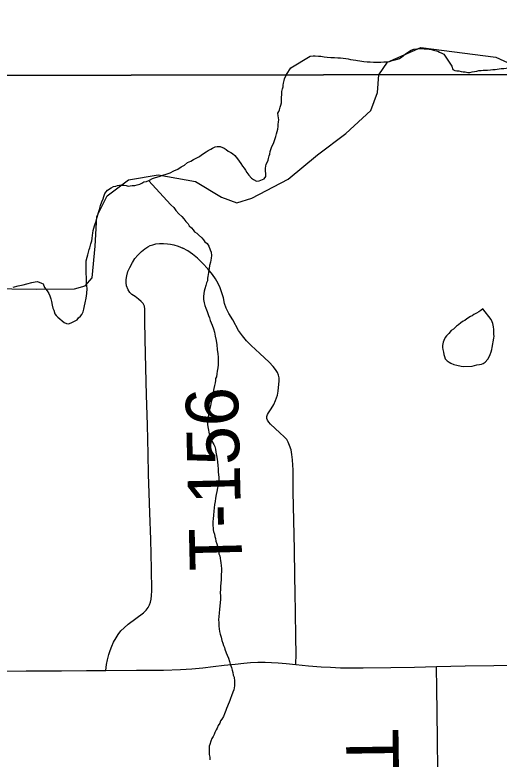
# Model space of a CAD drawing. Extents: x 103424 to 290657, y 38711 to 110967.
# Drawn here: x 214247.2385 to 214247.5005, y 40210.9631 to 40211.3656 of the extents above; entities that cross this region are included whole.
import ezdxf

# ---------------------------------------------------------------- set-up
doc = ezdxf.new("R2010")
doc.units = 0
for name, color, linetype in [('GM_X_Corporation', 7, 'Continuous'), ('GM_X_County_Road', 7, 'Continuous'), ('GM_X_Major_River', 7, 'Continuous'), ('GM_X_Minor_Lake', 7, 'Continuous'), ('GM_X_Minor_River', 7, 'Continuous'), ('GM_X_Rail_Line', 7, 'Continuous'), ('GM_X_Township_Road', 7, 'Continuous'), ('GM_X_Township_Road_Text', 7, 'Continuous')]:
    doc.layers.add(name, color=color, linetype=linetype)

msp = doc.modelspace()

# ---------------------------------------------------------------- linework, layer by layer
at = {"layer": 'GM_X_Corporation'}
for points in [[(214246.35258, 40213.74302), (214246.35258, 40211.331), (214246.78109, 40211.33216), (214247.71766, 40211.33377), (214247.71936, 40211.33382), (214247.88323, 40211.33902), (214247.87822, 40211.62385), (214247.87791, 40211.72741), (214247.87762, 40211.75884), (214247.87693, 40211.79215), (214247.87707, 40211.81744), (214247.87749, 40211.84259), (214247.87762, 40211.89386), (214247.8779, 40211.92772), (214247.87909, 40212.0834), (214247.87911, 40212.13341), (214247.87897, 40212.2073), (214247.87885, 40212.24843), (214247.87885, 40212.29995), (214247.87872, 40212.3467), (214247.8786, 40212.43068), (214247.8786, 40212.48134), (214247.8786, 40212.61086), (214247.87884, 40212.72545)], [(214247.88879, 40210.60782), (214247.88541, 40210.97189), (214247.88429, 40211.07504), (214247.88413, 40211.07857), (214247.88412, 40211.09067), (214247.88357, 40211.10072), (214247.88307, 40211.14987), (214247.88333, 40211.15714), (214247.88339, 40211.16225), (214247.88347, 40211.16997), (214247.88347, 40211.21689), (214247.88373, 40211.26395), (214247.88347, 40211.30242), (214247.88323, 40211.33902), (214247.71936, 40211.33382), (214247.71766, 40211.33377), (214246.78109, 40211.33216), (214246.35258, 40211.331), (214246.35258, 40208.71735)]]:
    msp.add_lwpolyline(points, dxfattribs=at)
at = {"layer": 'GM_X_County_Road'}
msp.add_lwpolyline([(214247.21966, 40211.01067), (214247.24459, 40211.01079), (214247.2637, 40211.01084), (214247.27727, 40211.01093), (214247.28777, 40211.011), (214247.30434, 40211.01117), (214247.31883, 40211.01126), (214247.32813, 40211.01161), (214247.33432, 40211.01199), (214247.34012, 40211.01247), (214247.34578, 40211.01312), (214247.35174, 40211.01381), (214247.35772, 40211.01451), (214247.36231, 40211.01493), (214247.36603, 40211.01524), (214247.36992, 40211.01546), (214247.37386, 40211.0155), (214247.37741, 40211.01537), (214247.38091, 40211.01515), (214247.3852, 40211.0148), (214247.39047, 40211.01433), (214247.39735, 40211.0136), (214247.40418, 40211.01299), (214247.40929, 40211.01273), (214247.41457, 40211.01252), (214247.42067, 40211.01243), (214247.4269, 40211.01247), (214247.44187, 40211.01264), (214247.45472, 40211.01286), (214247.4665, 40211.01318), (214247.48204, 40211.01348), (214247.49757, 40211.01378), (214247.5131, 40211.01409)], dxfattribs=at)
at = {"layer": 'GM_X_Major_River'}
for points in [[(214247.38771, 40211.33702), (214247.39818, 40211.34325), (214247.39989, 40211.34346), (214247.40103, 40211.34347), (214247.40274, 40211.3433), (214247.40407, 40211.34331), (214247.40579, 40211.34295), (214247.4075, 40211.34278), (214247.4094, 40211.34261), (214247.41149, 40211.34263), (214247.4132, 40211.34245), (214247.41473, 40211.34228), (214247.41606, 40211.3421), (214247.41758, 40211.34193), (214247.41872, 40211.34175), (214247.42006, 40211.34138), (214247.42158, 40211.34121), (214247.42291, 40211.34103), (214247.42386, 40211.34085), (214247.4252, 40211.34067), (214247.42615, 40211.34049), (214247.42729, 40211.34031), (214247.42901, 40211.34014), (214247.43072, 40211.34016), (214247.43243, 40211.33998), (214247.43452, 40211.34001), (214247.43642, 40211.34002), (214247.43813, 40211.34023), (214247.43984, 40211.34025), (214247.44116, 40211.34045), (214247.44268, 40211.34085), (214247.4442, 40211.34124), (214247.44552, 40211.34164), (214247.44666, 40211.34203), (214247.4476, 40211.3428), (214247.44854, 40211.34338), (214247.44986, 40211.34453), (214247.45137, 40211.34569), (214247.45288, 40211.34646), (214247.45439, 40211.34705), (214247.45591, 40211.34725), (214247.45743, 40211.34746), (214247.45876, 40211.34747), (214247.4599, 40211.34729), (214247.46123, 40211.34731), (214247.46256, 40211.34713), (214247.46389, 40211.34695), (214247.46504, 40211.34658), (214247.46733, 40211.34604), (214247.46828, 40211.34548), (214247.46943, 40211.34492), (214247.47058, 40211.34436), (214247.47484, 40211.33782)], [(214247.47484, 40211.33782), (214247.47534, 40211.33603), (214247.47647, 40211.33546), (214247.47761, 40211.33527), (214247.47874, 40211.33527), (214247.47988, 40211.33489), (214247.48101, 40211.3347), (214247.48215, 40211.3347), (214247.48347, 40211.33451), (214247.48461, 40211.33451), (214247.48594, 40211.3347), (214247.48707, 40211.33489), (214247.4884, 40211.33508), (214247.48953, 40211.33546), (214247.49067, 40211.33546), (214247.4918, 40211.33565), (214247.49426, 40211.33564), (214247.49578, 40211.33583), (214247.4971, 40211.33602), (214247.49824, 40211.33602), (214247.50165, 40211.33659), (214247.50297, 40211.33659), (214247.5043, 40211.33678), (214247.51289, 40211.33707)], [(214247.38039, 40211.30248), (214247.38075, 40211.30382), (214247.38092, 40211.30516), (214247.3809, 40211.3063), (214247.38106, 40211.30782), (214247.38124, 40211.30877), (214247.38101, 40211.31105), (214247.3808, 40211.31238), (214247.38135, 40211.31334), (214247.38171, 40211.31429), (214247.38207, 40211.31563), (214247.38243, 40211.31678), (214247.38279, 40211.31811), (214247.38274, 40211.32097), (214247.38291, 40211.32249), (214247.38288, 40211.3242), (214247.38323, 40211.32554), (214247.38359, 40211.32668), (214247.38358, 40211.32763), (214247.38375, 40211.32859), (214247.38411, 40211.33011), (214247.38428, 40211.33107), (214247.38542, 40211.33328), (214247.38771, 40211.33702)], [(214247.27802, 40211.23578), (214247.27837, 40211.2373), (214247.27873, 40211.23864), (214247.27909, 40211.2396), (214247.27963, 40211.2417), (214247.28017, 40211.24342), (214247.28034, 40211.24456), (214247.2805, 40211.24646), (214247.28067, 40211.24761), (214247.28083, 40211.24894), (214247.28119, 40211.25028), (214247.28155, 40211.25142), (214247.28191, 40211.25257), (214247.28228, 40211.25353), (214247.28263, 40211.25486), (214247.28371, 40211.25869), (214247.28425, 40211.26041), (214247.28479, 40211.26251), (214247.28551, 40211.26442), (214247.28624, 40211.26614), (214247.2866, 40211.26729), (214247.28715, 40211.26901), (214247.28863, 40211.27074), (214247.29051, 40211.27211), (214247.29183, 40211.2727), (214247.29316, 40211.27291), (214247.2941, 40211.27331), (214247.29504, 40211.27351), (214247.29675, 40211.27354), (214247.2977, 40211.27355), (214247.29866, 40211.27338), (214247.2998, 40211.27302), (214247.30189, 40211.27324), (214247.3034, 40211.27327), (214247.30473, 40211.27367), (214247.30605, 40211.27407), (214247.30718, 40211.27466), (214247.30831, 40211.27525), (214247.30963, 40211.27546), (214247.31133, 40211.27625), (214247.31303, 40211.27704), (214247.31454, 40211.27764), (214247.31661, 40211.27824), (214247.3185, 40211.27884), (214247.32039, 40211.27944), (214247.32247, 40211.28024), (214247.32454, 40211.28122), (214247.32661, 40211.28221), (214247.32849, 40211.28338), (214247.33018, 40211.28436), (214247.33187, 40211.28571), (214247.33376, 40211.28651), (214247.33507, 40211.28729), (214247.3362, 40211.28788), (214247.33733, 40211.28847), (214247.33846, 40211.28906), (214247.3394, 40211.28983), (214247.34203, 40211.29159), (214247.34316, 40211.29217), (214247.34447, 40211.29296), (214247.34541, 40211.29354), (214247.34692, 40211.29414), (214247.34787, 40211.29434), (214247.34958, 40211.29437), (214247.35168, 40211.29346), (214247.35283, 40211.29271), (214247.35398, 40211.29197), (214247.35532, 40211.29123), (214247.35628, 40211.29068), (214247.35744, 40211.28956), (214247.35822, 40211.28862), (214247.35899, 40211.28768), (214247.35977, 40211.28655), (214247.36074, 40211.28524), (214247.36172, 40211.28373), (214247.3625, 40211.28261), (214247.36327, 40211.28167), (214247.36405, 40211.28035), (214247.36503, 40211.27885), (214247.36657, 40211.27735), (214247.36753, 40211.2766), (214247.36926, 40211.27568), (214247.37058, 40211.27589), (214247.37342, 40211.27689), (214247.37434, 40211.27824), (214247.37432, 40211.27976), (214247.3741, 40211.28109), (214247.37408, 40211.28261), (214247.37442, 40211.28489), (214247.37516, 40211.28605), (214247.37552, 40211.287), (214247.3757, 40211.28796), (214247.37606, 40211.28929), (214247.37642, 40211.29025), (214247.37658, 40211.29178), (214247.37749, 40211.29445), (214247.37841, 40211.29599), (214247.37895, 40211.29771), (214247.37968, 40211.29981), (214247.38003, 40211.30134), (214247.38039, 40211.30248)], [(214247.23767, 40211.21838), (214247.24032, 40211.21899), (214247.24297, 40211.21961), (214247.24505, 40211.22021), (214247.24769, 40211.22083), (214247.2494, 40211.22123), (214247.25072, 40211.22145), (214247.25283, 40211.22053), (214247.25378, 40211.22017), (214247.25458, 40211.21809), (214247.25593, 40211.2164), (214247.25691, 40211.21489), (214247.2575, 40211.21357), (214247.25791, 40211.21206), (214247.25831, 40211.21054), (214247.25872, 40211.20865), (214247.25913, 40211.20694), (214247.25953, 40211.20581), (214247.26013, 40211.20392), (214247.26091, 40211.20298), (214247.26168, 40211.20204), (214247.26515, 40211.19925), (214247.26649, 40211.1987), (214247.26763, 40211.19853), (214247.2697, 40211.19932), (214247.27083, 40211.19991), (214247.27215, 40211.2007), (214247.27289, 40211.20166), (214247.27402, 40211.20263), (214247.27476, 40211.20359), (214247.2755, 40211.20493), (214247.27585, 40211.20646), (214247.2762, 40211.20818), (214247.27655, 40211.20989), (214247.27708, 40211.21237), (214247.27742, 40211.21485), (214247.27756, 40211.21752), (214247.27732, 40211.22055), (214247.27728, 40211.22341), (214247.27704, 40211.22587), (214247.27701, 40211.22815), (214247.27716, 40211.23006), (214247.27714, 40211.23158), (214247.27712, 40211.23253), (214247.27766, 40211.23463), (214247.27802, 40211.23578)]]:
    msp.add_lwpolyline(points, dxfattribs=at)
at = {"layer": 'GM_X_Minor_Lake'}
for points in [[(214247.49157, 40211.20659), (214247.49063, 40211.20562), (214247.48951, 40211.20503), (214247.48819, 40211.20425), (214247.48687, 40211.20347), (214247.48593, 40211.20288), (214247.48499, 40211.20248), (214247.48292, 40211.20112), (214247.48199, 40211.20034), (214247.48104, 40211.19995), (214247.47973, 40211.19898), (214247.47842, 40211.198), (214247.47748, 40211.19723), (214247.4758, 40211.19568), (214247.47448, 40211.1949), (214247.47318, 40211.19335), (214247.47206, 40211.192), (214247.47132, 40211.19104), (214247.47059, 40211.18951), (214247.47022, 40211.18855), (214247.46987, 40211.18684), (214247.46989, 40211.18569), (214247.4701, 40211.18456), (214247.47031, 40211.18323), (214247.47052, 40211.1819), (214247.47092, 40211.18077), (214247.47132, 40211.17963), (214247.47229, 40211.17851), (214247.47344, 40211.17777), (214247.4744, 40211.17721), (214247.47593, 40211.17648), (214247.47765, 40211.17613), (214247.47993, 40211.17559), (214247.48146, 40211.17543), (214247.48582, 40211.17569), (214247.48715, 40211.1759), (214247.48847, 40211.1763), (214247.48979, 40211.17652), (214247.49093, 40211.17673), (214247.49187, 40211.17712), (214247.493, 40211.17771), (214247.4943, 40211.17944), (214247.49504, 40211.18059), (214247.49559, 40211.18193), (214247.49614, 40211.18328), (214247.49649, 40211.18461), (214247.49666, 40211.18575), (214247.49755, 40211.19082)], [(214247.49611, 40211.20089), (214247.49157, 40211.20659)], [(214247.49755, 40211.19082), (214247.4977, 40211.19186), (214247.49769, 40211.19281), (214247.49767, 40211.19376), (214247.49764, 40211.19547), (214247.49743, 40211.19679), (214247.49722, 40211.19774), (214247.49702, 40211.19869), (214247.49642, 40211.20039), (214247.49611, 40211.20089)]]:
    msp.add_lwpolyline(points, dxfattribs=at)
at = {"layer": 'GM_X_Minor_River'}
for points in [[(214247.31081, 40211.27601), (214247.32295, 40211.26294), (214247.32449, 40211.26145), (214247.32566, 40211.25976), (214247.32721, 40211.25807), (214247.32875, 40211.25657), (214247.32991, 40211.25526), (214247.33108, 40211.25376), (214247.33224, 40211.25264), (214247.33282, 40211.25151), (214247.33398, 40211.25039), (214247.33495, 40211.24926), (214247.33573, 40211.24832), (214247.33688, 40211.24758), (214247.33784, 40211.24665), (214247.33958, 40211.24496), (214247.34055, 40211.24384), (214247.34132, 40211.2429), (214247.34248, 40211.24197), (214247.34345, 40211.24046), (214247.34424, 40211.23858), (214247.34465, 40211.23725), (214247.34486, 40211.23554), (214247.3447, 40211.23402), (214247.34436, 40211.23192), (214247.34382, 40211.23001), (214247.34365, 40211.22849), (214247.34348, 40211.22754), (214247.34331, 40211.2262), (214247.34314, 40211.22525), (214247.34297, 40211.2241), (214247.34279, 40211.22315), (214247.34263, 40211.22182), (214247.34208, 40211.22067), (214247.34172, 40211.21914), (214247.34118, 40211.21742), (214247.34082, 40211.21608), (214247.34049, 40211.21342), (214247.34052, 40211.21171), (214247.34093, 40211.20981), (214247.34133, 40211.20849), (214247.34174, 40211.20697), (214247.34253, 40211.20509), (214247.34292, 40211.20414), (214247.34332, 40211.20301), (214247.34372, 40211.20168), (214247.34413, 40211.20036), (214247.34472, 40211.19904), (214247.34531, 40211.19772), (214247.34591, 40211.19582), (214247.34651, 40211.19393), (214247.34693, 40211.19185), (214247.34734, 40211.18957), (214247.34777, 40211.18711), (214247.348, 40211.18464), (214247.34822, 40211.18236), (214247.34845, 40211.18047), (214247.34847, 40211.17894), (214247.34849, 40211.17761), (214247.34852, 40211.17628), (214247.34835, 40211.17476), (214247.34801, 40211.17285), (214247.34784, 40211.17152), (214247.34749, 40211.1698), (214247.34712, 40211.16885), (214247.34695, 40211.16789), (214247.34678, 40211.16656), (214247.34642, 40211.16522), (214247.34607, 40211.1635), (214247.34572, 40211.1616), (214247.34537, 40211.15988), (214247.34522, 40211.15798), (214247.34468, 40211.15626), (214247.34433, 40211.15416), (214247.34398, 40211.15263), (214247.34362, 40211.15149), (214247.34345, 40211.14996), (214247.3431, 40211.14825), (214247.34313, 40211.14672), (214247.34277, 40211.14539), (214247.34279, 40211.14406), (214247.34281, 40211.14273), (214247.34384, 40211.13818), (214247.34424, 40211.13667), (214247.34503, 40211.13535), (214247.34561, 40211.13422), (214247.3462, 40211.13328), (214247.3466, 40211.13214), (214247.347, 40211.13063), (214247.34722, 40211.12911), (214247.34763, 40211.12721), (214247.34785, 40211.12532), (214247.34807, 40211.1238), (214247.34829, 40211.1219), (214247.34851, 40211.12), (214247.34854, 40211.11829), (214247.34875, 40211.11697), (214247.34878, 40211.11545), (214247.3488, 40211.11412), (214247.34883, 40211.1126), (214247.34847, 40211.11126)], [(214247.34847, 40211.11126), (214247.34811, 40211.10973), (214247.34777, 40211.10782), (214247.34741, 40211.10611), (214247.34707, 40211.1042), (214247.34691, 40211.10249), (214247.34655, 40211.10077), (214247.34639, 40211.09906), (214247.34605, 40211.09715), (214247.34589, 40211.09505), (214247.34574, 40211.09296), (214247.34557, 40211.09163), (214247.34559, 40211.09049), (214247.34561, 40211.08916), (214247.34582, 40211.08821), (214247.34584, 40211.08707), (214247.34604, 40211.08612), (214247.34644, 40211.0848), (214247.34665, 40211.08347), (214247.34705, 40211.08234), (214247.34727, 40211.08101), (214247.34767, 40211.07949), (214247.34827, 40211.0776), (214247.34868, 40211.0759), (214247.3489, 40211.07419), (214247.3493, 40211.07306), (214247.34951, 40211.07173), (214247.34972, 40211.0704), (214247.34993, 40211.06945), (214247.35015, 40211.06756), (214247.35036, 40211.06623), (214247.35007, 40211.06128), (214247.35009, 40211.05995), (214247.34992, 40211.05843), (214247.34977, 40211.05652), (214247.34979, 40211.05481), (214247.34963, 40211.0531), (214247.34966, 40211.0512), (214247.34969, 40211.04949), (214247.34953, 40211.04777), (214247.34937, 40211.04587), (214247.34921, 40211.04415), (214247.34906, 40211.04206), (214247.3489, 40211.04016), (214247.34874, 40211.03844), (214247.34876, 40211.03692), (214247.3488, 40211.03502), (214247.34901, 40211.0335), (214247.34922, 40211.03218), (214247.34963, 40211.03066), (214247.35004, 40211.02896), (214247.35045, 40211.02725), (214247.35104, 40211.02574), (214247.35144, 40211.02461), (214247.35184, 40211.02347), (214247.35204, 40211.02253), (214247.35284, 40211.02064), (214247.35343, 40211.01932), (214247.35403, 40211.01762), (214247.35462, 40211.01591), (214247.35503, 40211.0144), (214247.35563, 40211.0127), (214247.35603, 40211.01118), (214247.35643, 40211.00986), (214247.35665, 40211.00853), (214247.35705, 40211.0074), (214247.35727, 40211.00531), (214247.3573, 40211.0036), (214247.35731, 40211.00265), (214247.35697, 40211.00055), (214247.35642, 40210.99921), (214247.3557, 40210.9973), (214247.35515, 40210.99577), (214247.35479, 40210.99481), (214247.35442, 40210.99386), (214247.35296, 40210.99041), (214247.3526, 40210.98945), (214247.35187, 40210.98754), (214247.35132, 40210.9862), (214247.3504, 40210.98466), (214247.34966, 40210.9837), (214247.3493, 40210.98255), (214247.34856, 40210.98121), (214247.34801, 40210.97987), (214247.34746, 40210.97891), (214247.34672, 40210.97738), (214247.34636, 40210.97642), (214247.34581, 40210.97527), (214247.34507, 40210.97431), (214247.34452, 40210.97278), (214247.34398, 40210.97106), (214247.34362, 40210.9701), (214247.34363, 40210.96915), (214247.34366, 40210.96782), (214247.34368, 40210.96668), (214247.3437, 40210.96554), (214247.34391, 40210.96421), (214247.34393, 40210.96269)]]:
    msp.add_lwpolyline(points, dxfattribs=at)
at = {"layer": 'GM_X_Rail_Line'}
msp.add_lwpolyline([(214247.20956, 40211.2178), (214247.25041, 40211.21718), (214247.27068, 40211.21749), (214247.27661, 40211.21905), (214247.28035, 40211.22342), (214247.28191, 40211.24058), (214247.28285, 40211.25649), (214247.28846, 40211.26772), (214247.3, 40211.27645), (214247.31597, 40211.27907), (214247.33617, 40211.27552), (214247.35021, 40211.26709), (214247.35863, 40211.26397), (214247.36674, 40211.26647), (214247.38634, 40211.2767), (214247.40216, 40211.28989), (214247.41757, 40211.30141), (214247.43098, 40211.31389), (214247.43472, 40211.32356), (214247.43535, 40211.33323), (214247.44012, 40211.34), (214247.45805, 40211.34791), (214247.49865, 40211.34264), (214247.5266, 40211.32998)], dxfattribs=at)
at = {"layer": 'GM_X_Township_Road'}
for points in [[(214247.28777, 40211.011), (214247.28812, 40211.01425), (214247.28859, 40211.0168), (214247.28937, 40211.01965), (214247.29006, 40211.02178), (214247.29097, 40211.0242), (214247.29192, 40211.02627), (214247.29322, 40211.0287), (214247.29443, 40211.03056), (214247.2959, 40211.03242), (214247.29759, 40211.0341), (214247.29979, 40211.03605), (214247.30814, 40211.04228), (214247.30953, 40211.04362), (214247.31066, 40211.04509), (214247.31134, 40211.04646), (214247.31182, 40211.04799), (214247.31217, 40211.04955), (214247.31247, 40211.05158), (214247.31256, 40211.05405), (214247.31234, 40211.0659), (214247.31204, 40211.08191), (214247.31152, 40211.09636), (214247.31122, 40211.10692), (214247.31083, 40211.11725), (214247.31061, 40211.12794), (214247.31018, 40211.14391), (214247.30966, 40211.15991), (214247.30931, 40211.17475), (214247.30892, 40211.19028), (214247.30879, 40211.20006), (214247.30888, 40211.20651), (214247.30871, 40211.20806), (214247.30793, 40211.20958), (214247.30685, 40211.21066), (214247.30542, 40211.21187), (214247.30356, 40211.21321), (214247.30179, 40211.21438), (214247.3007, 40211.21542), (214247.29975, 40211.21689), (214247.29897, 40211.21897), (214247.29869, 40211.22074), (214247.29876, 40211.22256), (214247.29902, 40211.2245), (214247.29967, 40211.22675), (214247.3007, 40211.229), (214247.30213, 40211.23168), (214247.30343, 40211.23389), (214247.30507, 40211.23562), (214247.30702, 40211.23757), (214247.30875, 40211.23908), (214247.31044, 40211.24016), (214247.31178, 40211.24081), (214247.31308, 40211.24125), (214247.31485, 40211.24168), (214247.31667, 40211.24194), (214247.31896, 40211.24194), (214247.32104, 40211.24181), (214247.32273, 40211.24159), (214247.32446, 40211.2412), (214247.32684, 40211.24042), (214247.32943, 40211.23934)], [(214247.39047, 40211.01433), (214247.3906, 40211.02), (214247.39053, 40211.02891), (214247.39026, 40211.04284), (214247.39014, 40211.05266), (214247.39, 40211.06214), (214247.3897, 40211.07651), (214247.38936, 40211.09204), (214247.38902, 40211.10757), (214247.389, 40211.11578), (214247.38905, 40211.11946), (214247.38896, 40211.1221), (214247.38874, 40211.12496), (214247.3884, 40211.12777), (214247.38788, 40211.13032), (214247.38714, 40211.13274), (214247.38641, 40211.13443), (214247.38554, 40211.13586), (214247.38416, 40211.13742), (214247.38189, 40211.13956), (214247.37923, 40211.14191), (214247.37676, 40211.14429), (214247.3759, 40211.14529), (214247.3752, 40211.14637), (214247.37486, 40211.14737), (214247.37486, 40211.14836), (214247.37512, 40211.1494), (214247.37564, 40211.15044), (214247.37724, 40211.15251), (214247.37858, 40211.15481), (214247.37957, 40211.15701), (214247.38065, 40211.15991), (214247.38096, 40211.16199), (214247.38117, 40211.16415), (214247.38143, 40211.16757), (214247.38139, 40211.16921), (214247.38117, 40211.17073), (214247.38052, 40211.17211), (214247.37957, 40211.17371), (214247.37827, 40211.1754), (214247.37607, 40211.17778), (214247.37109, 40211.18254), (214247.36642, 40211.18682), (214247.36374, 40211.18937), (214247.36157, 40211.19206), (214247.35954, 40211.19495), (214247.35638, 40211.20066), (214247.35422, 40211.20404), (214247.35275, 40211.20698), (214247.35184, 40211.20945), (214247.35132, 40211.21252), (214247.3505, 40211.21529), (214247.3495, 40211.21793), (214247.34842, 40211.22035), (214247.34695, 40211.2229), (214247.34535, 40211.2252), (214247.34289, 40211.22818), (214247.34024, 40211.23104), (214247.3373, 40211.23402), (214247.33467, 40211.23614), (214247.33207, 40211.23792), (214247.32943, 40211.23934)], [(214247.46737, 40210.95768), (214247.46713, 40210.97322), (214247.46689, 40210.98875), (214247.46669, 40211.00096), (214247.4665, 40211.01318)]]:
    msp.add_lwpolyline(points, dxfattribs=at)

# ---------------------------------------------------------------- texts
at = {"layer": 'GM_X_Township_Road_Text'}
for s, rotation, p in [('T-156', 91.4043, (214247.36157, 40211.06533)), ('T-158', 270.8407, (214247.41756, 40210.97934))]:
    msp.add_text(s, height=0.028409, rotation=rotation, dxfattribs=at).set_placement(p)

doc.saveas('drawing.dxf')
